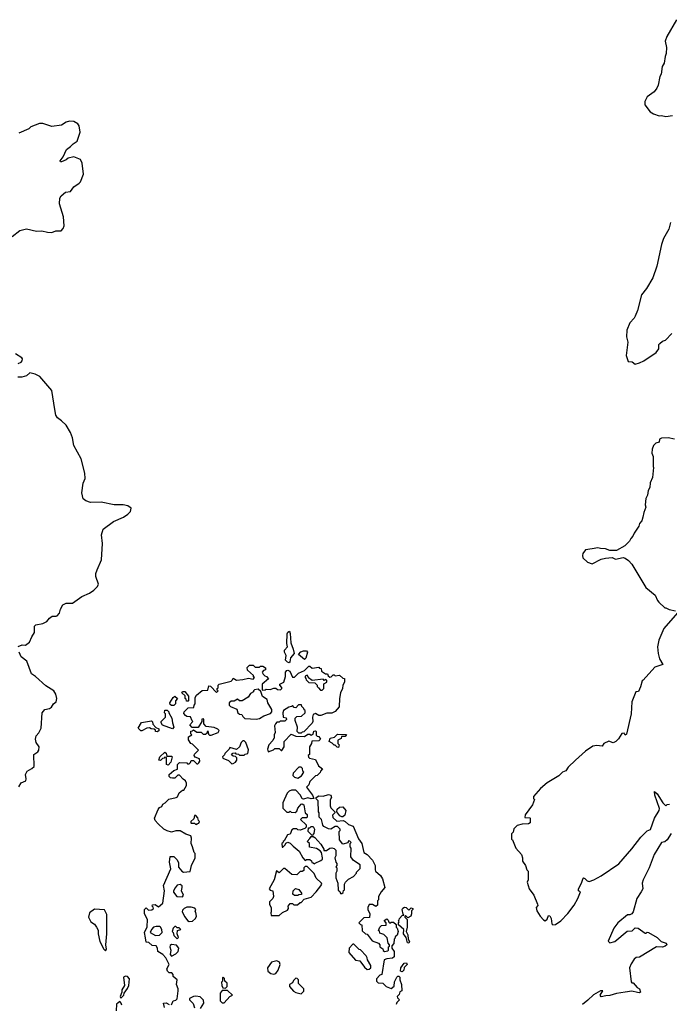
# Model space of a CAD drawing. Extents: x 2293139 to 2515392, y 824115 to 1006937.
# Tile 335 of 417: x 2460103 to 2466016, y 854123 to 863079. Entities that reach past the tile are written whole.
import ezdxf

# ---------------------------------------------------------------- set-up
doc = ezdxf.new("R2010")
doc.units = 0

msp = doc.modelspace()

# ---------------------------------------------------------------- linework, layer by layer
at = {"layer": '0CON10XD'}
for points in [[(2466080.7, 863079.3), (2465993.8, 862925), (2465978.8, 862885), (2465988.8, 862825), (2465988.3, 862771.7), (2465976.7, 862745), (2465970, 862685), (2465950, 862655), (2465942.5, 862585), (2465928.3, 862561.7), (2465913.3, 862485), (2465903.3, 862455), (2465877.7, 862422.3), (2465815, 862377.5), (2465793.3, 862335), (2465793.3, 862305), (2465841.2, 862241.2), (2465872.3, 862222.3), (2465923.8, 862203.8), (2465945, 862208.8), (2465985, 862198.8), (2466045, 862206.7)], [(2460035, 861106.7), (2460105, 861161.2), (2460165, 861175.7), (2460255, 861155.6), (2460305, 861158.6), (2460355, 861145.8), (2460395, 861144.3), (2460432.6, 861157.4), (2460480.9, 861159.1), (2460499.8, 861180.2), (2460506.9, 861205), (2460501.1, 861285), (2460465.7, 861405), (2460468.8, 861455), (2460481.7, 861478.3), (2460520.9, 861509.1), (2460565, 861517.5), (2460595, 861558.6), (2460645, 861591.4), (2460655.5, 861605), (2460682.9, 861675), (2460672, 861775), (2460655, 861806.2), (2460595, 861831.4), (2460545, 861821.2), (2460525, 861804.5), (2460485, 861786.2), (2460475, 861787.5), (2460471.2, 861795), (2460499.2, 861830.8), (2460530, 861900), (2460566.9, 861925), (2460589.1, 861950.9), (2460627.3, 861975), (2460652, 862055), (2460643, 862113), (2460632.7, 862132.7), (2460595, 862152), (2460555, 862157.5), (2460525, 862147.5), (2460485, 862121.4), (2460395, 862106.5), (2460312.5, 862135), (2460284.4, 862135.6), (2460205, 862104), (2460185, 862087.1), (2460095, 862048.6)], [(2466026.2, 861235), (2466011.2, 861175), (2465962.4, 861087.6), (2465944.2, 861035), (2465901.2, 860838.8), (2465865, 860732.5), (2465808, 860635), (2465764.1, 860575.9), (2465726, 860435), (2465706.1, 860383.9), (2465696.7, 860365), (2465657.7, 860322.3), (2465628.8, 860255), (2465626, 860195), (2465637.8, 860145), (2465623.8, 860025), (2465640.7, 859970.7), (2465676.4, 859966.4), (2465705, 859947.5), (2465745, 859956.7), (2465782.5, 859975), (2465895, 860053.3), (2465920, 860085), (2465920, 860125), (2465928.8, 860135), (2465952.5, 860155), (2465982.5, 860165), (2466040, 860225)], [(2460087.9, 859952.1), (2460117.5, 859965), (2460126.2, 859975), (2460128.8, 859995), (2460123.8, 860005), (2460065, 860039.4)], [(2460090.6, 857379.4), (2460125, 857393.8), (2460155, 857390), (2460193, 857417), (2460212.5, 857465), (2460237.5, 857505), (2460238.3, 857561.7), (2460250, 857575), (2460315, 857587.5), (2460350, 857605), (2460373.6, 857636.4), (2460400, 857655), (2460435, 857652.5), (2460445, 857657.5), (2460465, 857680), (2460473.6, 857716.4), (2460495, 857757.5), (2460525, 857772.5), (2460585, 857772.5), (2460667.7, 857832.3), (2460737, 857863), (2460778.3, 857891.7), (2460810, 857925), (2460820, 857945), (2460797.5, 858015), (2460797, 858043), (2460806.7, 858075), (2460847, 858167), (2460856.7, 858315), (2460847.5, 858395), (2460862.5, 858445), (2460957.5, 858515), (2461047.5, 858555), (2461087.3, 858582.7), (2461112.5, 858605), (2461116.7, 858635), (2461087.7, 858657.7), (2461045, 858666), (2460963.6, 858666.4), (2460845, 858692), (2460747, 858687), (2460705, 858703.3), (2460681.7, 858721.7), (2460670, 858775), (2460680.8, 858865), (2460697.5, 858905), (2460695.7, 858954.3), (2460663.1, 859085), (2460596.9, 859205), (2460582.9, 859275), (2460565, 859323.8), (2460525, 859390), (2460485, 859430.6), (2460447.5, 859457.5), (2460433.1, 859483.1), (2460423.6, 859533.6), (2460395, 859706.2), (2460286, 859835), (2460245, 859854.3), (2460195, 859866.7), (2460165, 859840), (2460123, 859827), (2460087, 859827)], [(2466062.5, 859265), (2466005, 859275.8), (2465945, 859273.8), (2465927.5, 859265), (2465923.3, 859236.7), (2465893.9, 859226.1), (2465872.5, 859205), (2465858.3, 859171.7), (2465857.5, 859135), (2465867.5, 859105), (2465867.5, 859015), (2465872.5, 859005), (2465862.5, 858915), (2465843, 858867), (2465837.5, 858825), (2465823, 858797), (2465817.5, 858755), (2465802.5, 858725), (2465797.5, 858665), (2465802.5, 858645), (2465783, 858597), (2465776.2, 858553.8), (2465765, 858520), (2465743, 858497), (2465737, 858473), (2465695, 858410), (2465685, 858380), (2465665, 858360), (2465653, 858337), (2465610, 858295), (2465535, 858250), (2465475, 858250), (2465435, 858267.5), (2465388.3, 858268.3), (2465365, 858276.7), (2465312.3, 858267.7), (2465251.7, 858258.3), (2465227.5, 858225), (2465224.3, 858205), (2465230, 858185), (2465270, 858145), (2465315, 858128.8), (2465395, 858172.5), (2465435, 858180), (2465495, 858187.5), (2465525, 858173.8), (2465595, 858186.7), (2465615, 858180), (2465645, 858160), (2465675, 858126.7), (2465801.2, 857915), (2465885.7, 857845.7), (2465907.5, 857795), (2465920.7, 857780.7), (2465975, 857730), (2465985, 857730), (2466013, 857713), (2466073, 857703)], [(2466090, 857685), (2465965, 857542.5), (2465920, 857435), (2465907.5, 857375), (2465913.3, 857315), (2465927.5, 857265), (2465957.5, 857215), (2465885, 857190), (2465777.7, 857072.3), (2465770, 857065), (2465755, 857010), (2465735, 856970), (2465710, 856965), (2465674, 856875), (2465668, 856765), (2465625, 856580), (2465615, 856570), (2465605, 856590), (2465585, 856587.5), (2465553, 856537), (2465530, 856515), (2465505, 856502.5), (2465465, 856517.5), (2465420, 856495), (2465405, 856470), (2465355, 856478.8), (2465319.3, 856470.7), (2465254.2, 856425.8), (2465161.2, 856345), (2465095, 856281.2), (2465073, 856247), (2465043.3, 856235), (2465009.4, 856200.6), (2464905, 856138), (2464843.2, 856086.8), (2464780, 856015), (2464780, 855995), (2464787.5, 855985), (2464771.7, 855938.3), (2464703.6, 855846.4), (2464701.7, 855821.7), (2464745, 855820), (2464750, 855815), (2464750, 855775), (2464735, 855763.8), (2464675, 855762.5), (2464631.7, 855748.3), (2464601.7, 855718.3), (2464595, 855690), (2464580, 855675), (2464580, 855625), (2464588.3, 855618.3), (2464620, 855545), (2464670, 855485), (2464680, 855455), (2464680, 855425), (2464707, 855387), (2464720, 855345), (2464730, 855335), (2464730, 855255), (2464722.5, 855235), (2464740, 855175), (2464782.5, 855115), (2464817.5, 855035), (2464818.3, 855021.7), (2464802.5, 855005), (2464810, 854975), (2464840, 854925), (2464870.4, 854890.5), (2464885, 854882.5), (2464903.6, 854896.4), (2464915, 854930), (2464929.3, 854929.3), (2464940, 854905), (2464946.1, 854856.1), (2464955, 854846.7), (2464979.6, 854850.5), (2465027, 854883), (2465091.2, 854948.8), (2465150, 855025), (2465183.8, 855085), (2465207.5, 855145), (2465190, 855155), (2465190, 855175), (2465215.9, 855224.1), (2465230.4, 855269.5), (2465235, 855273.3), (2465248.3, 855268.3), (2465267.5, 855245), (2465285, 855240), (2465327.5, 855255), (2465395, 855291.2), (2465555, 855402), (2465673.9, 855536.1), (2465757, 855643), (2465815, 855700), (2465845, 855712.5), (2465880, 855815), (2465923.3, 855885), (2465926.2, 855905), (2465883.8, 856025), (2465881.7, 856058.3), (2465905, 856037.5), (2465957.5, 855955), (2465985, 855930), (2465995, 855940), (2466017, 855943)], [(2462555, 857230), (2462540, 857235), (2462523.6, 857253.6), (2462527.5, 857295), (2462513.3, 857325), (2462512.5, 857345), (2462540, 857375), (2462533.8, 857405), (2462537, 857493), (2462542.3, 857507.7), (2462557.5, 857517.5), (2462565.9, 857495.9), (2462571.7, 857411.7), (2462592.5, 857355), (2462600, 857315), (2462567.5, 857275), (2462561.7, 857238.3), (2462555, 857230)], [(2460095, 856100), (2460115, 856137.5), (2460157.5, 856155), (2460162.5, 856175), (2460156.7, 856215), (2460170, 856245), (2460215, 856266.7), (2460233.3, 856285), (2460233, 856397), (2460269.3, 856420.7), (2460277.5, 856435), (2460280, 856465), (2460253.3, 856505), (2460246.2, 856535), (2460253.8, 856565), (2460277.1, 856592.9), (2460299.2, 856635), (2460308.8, 856775), (2460332.5, 856805), (2460375, 856814), (2460393.3, 856825), (2460410, 856855), (2460434.1, 856875.9), (2460440.8, 856905), (2460432.5, 856945), (2460413.8, 856975), (2460340.7, 857020.7), (2460245.6, 857105.6), (2460209.2, 857129.2), (2460166.7, 857245), (2460115.4, 857285.4), (2460097.5, 857327.5)], [(2462695, 857260), (2462640, 857305), (2462660.7, 857329.3), (2462685, 857340), (2462715, 857337.5), (2462722.5, 857325), (2462707, 857273), (2462695, 857260)], [(2461622.5, 856115), (2461622.5, 856135), (2461612.5, 856155), (2461590.7, 856170.7), (2461558.3, 856208.3), (2461541.7, 856208.3), (2461515, 856180), (2461495, 856180), (2461475, 856183.3), (2461462.5, 856195), (2461462.5, 856215), (2461505, 856250), (2461538.3, 856261.7), (2461540, 856305), (2461558.3, 856321.7), (2461625, 856320), (2461631.7, 856311.7), (2461645, 856310), (2461658.3, 856321.7), (2461665, 856340), (2461685, 856340), (2461715, 856310), (2461725, 856310), (2461735, 856320), (2461742.5, 856335), (2461740, 856355), (2461700, 856370), (2461692.5, 856385), (2461695, 856400), (2461730, 856435), (2461675, 856490), (2461660, 856495), (2461638.3, 856528.3), (2461640, 856555), (2461670, 856575), (2461660, 856585), (2461661.7, 856608.3), (2461675, 856610), (2461685, 856620), (2461715, 856600), (2461755, 856600), (2461771.7, 856581.7), (2461795, 856580), (2461808.3, 856591.7), (2461815, 856610), (2461821.7, 856581.7), (2461831.7, 856571.7), (2461845, 856570), (2461910, 856595), (2461920, 856615), (2461907, 856627), (2461871.7, 856641.7), (2461801.7, 856651.7), (2461780, 856675), (2461780, 856715), (2461775, 856720), (2461761.7, 856718.3), (2461760, 856695), (2461728.3, 856641.7), (2461671.7, 856641.7), (2461652.5, 856665), (2461680, 856695), (2461671.7, 856701.7), (2461658.3, 856738.3), (2461625, 856740), (2461610.7, 856750.7), (2461598.3, 856768.3), (2461600, 856785), (2461635, 856820), (2461688.3, 856821.7), (2461690, 856845), (2461700, 856855), (2461700, 856915), (2461712.5, 856935), (2461765, 856977.5), (2461815, 856980), (2461825, 857020), (2461838.3, 857018.3), (2461895, 856960), (2461910, 856975), (2461901.7, 856981.7), (2461900, 856995), (2461908.3, 857001.7), (2461910, 857025), (2461920, 857035), (2462027, 857063), (2462038.3, 857071.7), (2462045, 857090), (2462075, 857072.5), (2462135, 857076.7), (2462185, 857090), (2462228.3, 857081.7), (2462240, 857095), (2462231.7, 857101.7), (2462230, 857115), (2462175, 857162.5), (2462173, 857187), (2462195, 857207.5), (2462227, 857207), (2462245, 857190), (2462285, 857190), (2462295, 857200), (2462315, 857200), (2462340, 857185), (2462340, 857165), (2462321.7, 857158.3), (2462310, 857145), (2462320, 857125), (2462335, 857110), (2462350, 857105), (2462367.5, 857085), (2462310, 857035), (2462310, 856985), (2462315, 856980), (2462337, 856983), (2462345, 856990), (2462381.7, 856988.3), (2462415, 857000), (2462435, 857000), (2462448.3, 856988.3), (2462477, 856983), (2462490, 856995), (2462490, 857005), (2462470, 857025), (2462470, 857035), (2462506.1, 857053.9), (2462523.3, 857105), (2462522.5, 857145), (2462535, 857160), (2462545, 857162.5), (2462563, 857153), (2462585, 857100), (2462605, 857100), (2462640, 857135), (2462695, 857160), (2462735, 857200), (2462745, 857200), (2462765, 857180), (2462825, 857190), (2462831.7, 857181.7), (2462848.3, 857178.3), (2462850, 857155), (2462885, 857130), (2462905, 857130), (2462911.7, 857111.7), (2462925, 857100), (2462938.3, 857101.7), (2462955, 857120), (2462965, 857120), (2462975, 857110), (2463015, 857117.5), (2463045, 857090), (2463058.3, 857088.3), (2463060, 857055), (2463043, 857027), (2463040, 856995), (2463023, 856957), (2463012.5, 856905), (2463011.7, 856828.3), (2462975, 856787.5), (2462945, 856772.5), (2462898.3, 856771.7), (2462845, 856750), (2462825, 856750), (2462795, 856767.5), (2462775, 856760), (2462767.5, 856735), (2462772.5, 856695), (2462765, 856680), (2462688.3, 856601.7), (2462675, 856600), (2462665, 856590), (2462645, 856590), (2462630, 856605), (2462632.5, 856645), (2462610, 856705), (2462610, 856725), (2462625, 856740), (2462667, 856743), (2462700, 856775), (2462700, 856795), (2462691.7, 856801.7), (2462690, 856815), (2462671.7, 856831.7), (2462668.3, 856848.3), (2462641.7, 856848.3), (2462615, 856820), (2462601.7, 856821.7), (2462585, 856840), (2462578.3, 856831.7), (2462553, 856827), (2462503.6, 856796.4), (2462497.5, 856775), (2462500, 856735), (2462528.3, 856728.3), (2462530, 856715), (2462515, 856700), (2462475, 856700), (2462465, 856690), (2462445, 856690), (2462430, 856675), (2462422.5, 856655), (2462427.5, 856595), (2462420, 856575), (2462420, 856545), (2462411.7, 856538.3), (2462408.3, 856521.7), (2462370, 856485), (2462357.5, 856445), (2462365, 856420), (2462411.7, 856438.3), (2462425, 856450), (2462465, 856450), (2462481.7, 856431.7), (2462488.3, 856431.7), (2462510, 856465), (2462510, 856515), (2462575, 856580), (2462615, 856563.3), (2462695, 856560), (2462725, 856580), (2462745, 856580), (2462755, 856572.5), (2462775, 856580), (2462781.7, 856608.3), (2462795, 856610), (2462800, 856605), (2462801.7, 856571.7), (2462811.7, 856561.7), (2462825, 856560), (2462840, 856535), (2462825, 856520), (2462761.7, 856518.3), (2462760, 856495), (2462740, 856465), (2462740, 856395), (2462730, 856385), (2462731.7, 856371.7), (2462741.7, 856361.7), (2462795, 856350), (2462823.6, 856293.6), (2462860, 856265), (2462840, 856245), (2462838.3, 856231.7), (2462810, 856205), (2462795, 856200), (2462745, 856150), (2462735, 856120), (2462713, 856097), (2462767.5, 856025), (2462780, 855995), (2462755, 855992.5), (2462725, 856002.5), (2462685, 855990), (2462675, 855992.5), (2462657.5, 856025), (2462615, 856070), (2462578.3, 856071.7), (2462555, 856062.5), (2462537.5, 856045), (2462497.5, 855955), (2462498.3, 855908.3), (2462535, 855870), (2462555, 855870), (2462565, 855880), (2462575, 855870), (2462611.7, 855868.3), (2462625, 855880), (2462633.9, 855906.1), (2462665, 855942.5), (2462675, 855947.5), (2462688.8, 855938.8), (2462700, 855865), (2462718.3, 855848.3), (2462720, 855825), (2462715, 855820), (2462675, 855820), (2462660, 855805), (2462710, 855755), (2462710, 855735), (2462698.3, 855721.7), (2462655, 855707.5), (2462635, 855710), (2462625, 855720), (2462595, 855720), (2462580.7, 855709.3), (2462565, 855670), (2462540, 855665), (2462510, 855610), (2462500, 855605), (2462498.3, 855591.7), (2462490, 855585), (2462491.7, 855551.7), (2462498.3, 855551.7), (2462520, 855575), (2462525, 855590), (2462545, 855597.5), (2462565, 855590), (2462590.7, 855560.7), (2462646.4, 855516.4), (2462680, 855455), (2462701.7, 855431.7), (2462715, 855440), (2462745, 855440), (2462758.3, 855428.3), (2462761.7, 855411.7), (2462775, 855410), (2462785, 855400), (2462791.7, 855408.3), (2462845, 855430), (2462860, 855445), (2462860, 855455), (2462850, 855505), (2462838.3, 855518.3), (2462805, 855540), (2462741.7, 855551.7), (2462740, 855585), (2462720, 855605), (2462745, 855630), (2462755, 855650), (2462775, 855650), (2462789.3, 855639.3), (2462845, 855580), (2462870, 855535), (2462871.7, 855521.7), (2462895, 855522.5), (2462925, 855542.5), (2462945, 855547.5), (2462965, 855540), (2462980, 855525), (2462980, 855475), (2462972.5, 855455), (2462980, 855415), (2462990, 855405), (2462990, 855385), (2462980, 855375), (2462990, 855365), (2462990, 855335), (2462980, 855315), (2462980, 855275), (2463000, 855225), (2463003, 855163), (2463018.3, 855148.3), (2463021.7, 855131.7), (2463035, 855130), (2463048.3, 855141.7), (2463051.7, 855158.3), (2463060, 855165), (2463060, 855215), (2463067.5, 855235), (2463095, 855262.5), (2463140, 855285), (2463170, 855315), (2463170, 855325), (2463201.7, 855358.3), (2463201.7, 855391.7), (2463140.7, 855430.7), (2463117.5, 855465), (2463120, 855545), (2463110, 855555), (2463110, 855585), (2463120, 855595), (2463108.3, 855608.3), (2463095, 855610), (2463088.3, 855591.7), (2463045, 855580), (2463015, 855620), (2463010, 855695), (2463020, 855705), (2463020, 855715), (2462995, 855740), (2462975, 855740), (2462935, 855717.5), (2462915, 855720), (2462871.7, 855741.7), (2462861.7, 855751.7), (2462858.3, 855768.3), (2462850, 855805), (2462830, 855825), (2462830, 855865), (2462822.5, 855875), (2462820, 855975), (2462801.7, 855991.7), (2462800, 856005), (2462825, 856020), (2462865, 856017.5), (2462915, 856032.5), (2462936.4, 856026.4), (2462942.5, 856005), (2462928.3, 855981.7), (2462928.3, 855928.3), (2462935, 855910), (2462970, 855875), (2462970, 855865), (2462950, 855845), (2462951.7, 855821.7), (2462988.3, 855788.3), (2463046.4, 855796.4), (2463065, 855786.7), (2463095, 855757.5), (2463137.5, 855745), (2463187, 855627), (2463216.7, 855585), (2463233.9, 855503.9), (2463265.9, 855485.9), (2463315, 855433.3), (2463340, 855385), (2463337.5, 855345), (2463342.5, 855335), (2463386.4, 855296.4), (2463406.7, 855265), (2463427.5, 855185), (2463392.5, 855145), (2463370, 855105), (2463370, 855075), (2463360, 855065), (2463360, 855025), (2463345, 855012.5), (2463315, 855030), (2463285, 855030), (2463272.5, 855005), (2463272.5, 854985), (2463290, 854945), (2463288.3, 854911.7), (2463235, 854910), (2463190, 854865), (2463205, 854850), (2463217, 854847), (2463221.7, 854791.7), (2463250, 854765), (2463265, 854760), (2463311.7, 854701.7), (2463368.3, 854678.3), (2463380, 854665), (2463382.5, 854645), (2463408.3, 854628.3), (2463411.7, 854611.7), (2463422.5, 854602.5), (2463455, 854610), (2463460, 854615), (2463460, 854645), (2463468.3, 854651.7), (2463470, 854665), (2463458.3, 854678.3), (2463447, 854727), (2463418.3, 854758.3), (2463381.7, 854771.7), (2463378.3, 854788.3), (2463370, 854795), (2463380, 854825), (2463395, 854840), (2463438.3, 854841.7), (2463440, 854865), (2463420, 854885), (2463445, 854900)], [(2462855, 856980), (2462870, 856995), (2462871.7, 857038.3), (2462900, 857055), (2462898.3, 857068.3), (2462888.3, 857078.3), (2462875, 857070), (2462865, 857080), (2462765, 857070), (2462731.7, 857091.7), (2462730, 857105), (2462718.3, 857118.3), (2462701.7, 857108.3), (2462700, 857095), (2462708.3, 857088.3), (2462710, 857075), (2462735, 857050), (2462788.3, 857048.3), (2462810, 857025), (2462810, 857015), (2462821.7, 857001.7), (2462841.7, 856981.7), (2462855, 856980)], [(2461485, 856840), (2461471.7, 856851.7), (2461470, 856865), (2461500, 856915), (2461515, 856927.5), (2461540, 856905), (2461520, 856885), (2461520, 856855), (2461505, 856842.5), (2461485, 856840)], [(2461635, 856880), (2461621.7, 856881.7), (2461618.3, 856898.3), (2461610, 856905), (2461608.3, 856928.3), (2461580, 856955), (2461585, 856970), (2461605, 856970), (2461640, 856925), (2461640, 856885), (2461635, 856880)], [(2462255, 856716.7), (2462285, 856723.3), (2462325, 856747.5), (2462385, 856767.5), (2462397.5, 856785), (2462397.5, 856805), (2462362.5, 856865), (2462357, 856897), (2462312.3, 856922.3), (2462298.3, 856968.3), (2462275, 856990), (2462240, 856985), (2462230, 856975), (2462230, 856965), (2462205, 856950), (2462183, 856917), (2462127, 856883), (2462103, 856883), (2462085, 856900), (2462055, 856880), (2462028.3, 856881.7), (2462010, 856865), (2462010, 856845), (2462021.7, 856831.7), (2462078.3, 856808.3), (2462090, 856775), (2462105, 856762.5), (2462125, 856760), (2462135, 856740), (2462153, 856723), (2462255, 856716.7)], [(2461495, 856630), (2461403, 856663), (2461390, 856685), (2461390, 856695), (2461430, 856735), (2461430, 856765), (2461420, 856775), (2461425, 856800), (2461445, 856800), (2461460, 856785), (2461460, 856775), (2461487.5, 856725), (2461492.5, 856685), (2461507.5, 856645), (2461495, 856630)], [(2461355, 856602.5), (2461340, 856605), (2461338.3, 856618.3), (2461327.5, 856627.5), (2461298.3, 856628.3), (2461285, 856637.5), (2461260, 856635), (2461215, 856610), (2461205, 856610), (2461182.5, 856635), (2461213, 856687), (2461301.7, 856701.7), (2461311.7, 856691.7), (2461315, 856670), (2461341.7, 856641.7), (2461368.3, 856628.3), (2461368.3, 856611.7), (2461355, 856602.5)], [(2463005, 856460), (2462991.7, 856461.7), (2462975, 856480), (2462965, 856480), (2462948.3, 856498.3), (2462920, 856515), (2462930, 856545), (2462967, 856553), (2462995, 856580), (2463078.3, 856578.3), (2463065, 856560), (2463031.7, 856558.3), (2463028.3, 856541.7), (2463000, 856525), (2463000, 856495), (2463010, 856485), (2463005, 856460)], [(2462035, 856310), (2462045, 856312.5), (2462067.5, 856325), (2462080, 856345), (2462080, 856365), (2462068.3, 856378.3), (2462045, 856380), (2462031.7, 856391.7), (2462041.7, 856408.3), (2462065, 856410), (2462071.7, 856401.7), (2462095, 856400), (2462105, 856390), (2462145, 856390), (2462155, 856400), (2462180, 856405), (2462187, 856437), (2462160, 856505), (2462145, 856520), (2462135, 856520), (2462117.5, 856505), (2462102.5, 856465), (2462075, 856440), (2462015, 856460), (2462010, 856445), (2461970, 856405), (2461968.3, 856391.7), (2461950, 856375), (2461951.7, 856361.7), (2462005, 856340), (2462035, 856310)], [(2461455, 856300), (2461440, 856305), (2461438.3, 856368.3), (2461425, 856370), (2461418.3, 856361.7), (2461401.7, 856358.3), (2461385, 856340), (2461370, 856345), (2461380, 856375), (2461423, 856417), (2461437, 856407), (2461441.7, 856381.7), (2461485, 856380), (2461490, 856375), (2461480, 856325), (2461455, 856300)], [(2462635, 856180), (2462668.3, 856201.7), (2462690, 856235), (2462680, 856245), (2462678.3, 856268.3), (2462665, 856280), (2462645, 856280), (2462593, 856227), (2462590, 856205), (2462605, 856190), (2462635, 856180)], [(2461485, 854120), (2461500, 854155), (2461525, 854160), (2461537, 854173), (2461546.7, 854245), (2461546.7, 854265), (2461530, 854305), (2461537.5, 854345), (2461500, 854375), (2461500, 854395), (2461488.3, 854408.3), (2461465, 854410), (2461447.5, 854425), (2461443.8, 854445), (2461463.3, 854485), (2461433.3, 854545), (2461405, 854577.5), (2461360, 854605), (2461356.7, 854635), (2461346.4, 854656.4), (2461308.3, 854658.3), (2461277, 854687), (2461255, 854690), (2461248.3, 854728.3), (2461240, 854775), (2461263, 854827), (2461267.5, 854895), (2461240, 854945), (2461240, 854985), (2461255, 855000), (2461275, 854980), (2461307, 854983), (2461320, 854995), (2461318.3, 855008.3), (2461310, 855015), (2461311.7, 855028.3), (2461335, 855030), (2461365, 855010), (2461407, 855043), (2461422.5, 855155), (2461413.3, 855205), (2461477.5, 855355), (2461467.5, 855415), (2461473, 855467), (2461505, 855467.5), (2461536.4, 855436.4), (2461549.3, 855409.3), (2461549.3, 855369.3), (2461577.5, 855335), (2461595, 855326.7), (2461655, 855330), (2461666.7, 855385), (2461700, 855455), (2461700, 855495), (2461690, 855505), (2461677, 855557), (2461662.5, 855585), (2461667.5, 855635), (2461660, 855655), (2461615, 855671.2), (2461565, 855700), (2461525, 855702), (2461485, 855690), (2461445, 855700), (2461415, 855717.5), (2461362.5, 855765), (2461337.5, 855795), (2461330, 855815), (2461362.5, 855895), (2461377, 855913), (2461396.4, 855923.6), (2461407, 855943), (2461427.5, 855955), (2461459.3, 855990.7), (2461527, 856003), (2461538.3, 856011.7), (2461553.6, 856046.4), (2461585, 856070), (2461598.3, 856071.7), (2461622.5, 856115)], [(2461715, 855760), (2461721.7, 855768.3), (2461735, 855770), (2461740, 855785), (2461730, 855795), (2461725, 855820), (2461705, 855840), (2461695, 855840), (2461688.3, 855811.7), (2461660, 855785), (2461660, 855775), (2461665, 855770), (2461695, 855770), (2461701.7, 855761.7), (2461715, 855760)], [(2463035, 855827.5), (2463017, 855837), (2462990, 855875), (2462991.7, 855898.3), (2463013, 855917), (2463045, 855920), (2463072.5, 855885), (2463063.3, 855845), (2463045, 855830), (2463035, 855827.5)], [(2462765, 855660), (2462730, 855695), (2462731.7, 855728.3), (2462745, 855730), (2462755, 855740), (2462775, 855740), (2462787.5, 855715), (2462781.7, 855678.3), (2462765, 855660)], [(2466031.7, 855678.3), (2465995, 855620), (2465975, 855600), (2465943.9, 855596.1), (2465876.7, 855485), (2465831.2, 855365), (2465776.7, 855255), (2465767.5, 855225), (2465776.2, 855175), (2465758.8, 855145), (2465720, 855085), (2465686.2, 854965), (2465675, 854947.5), (2465655, 854936.7), (2465635, 854936.7), (2465546.1, 854863.9), (2465511.2, 854815), (2465458.3, 854698.3), (2465475, 854683.3), (2465520, 854695), (2465631.7, 854788.3), (2465677, 854793), (2465705, 854817.5), (2465733, 854817), (2465795, 854770), (2465805, 854770), (2465815, 854780), (2465825, 854777.5), (2465905, 854732.5), (2465942.5, 854695), (2465988.3, 854678.3), (2465992.5, 854665), (2465978.3, 854651.7), (2465955, 854642.5), (2465900, 854645), (2465745, 854553.3), (2465715, 854550), (2465695, 854533.3), (2465667.3, 854492.7), (2465653.3, 854455), (2465668.3, 854328.3), (2465675, 854320), (2465688.3, 854318.3), (2465723.3, 854275), (2465743.5, 854263.5), (2465753.3, 854235), (2465745, 854228.8), (2465725, 854229.4), (2465675, 854242.5), (2465615, 854232.5), (2465535, 854222.5), (2465475, 854202.5), (2465438.3, 854201.7), (2465395, 854190), (2465387.5, 854205), (2465410, 854245), (2465390, 854245), (2465325, 854210), (2465275, 854160), (2465225, 854122.5)], [(2462391.7, 854931.7), (2462465, 854932.5), (2462495, 854957.5), (2462539.3, 854980.7), (2462550, 854995), (2462547.5, 855015), (2462565, 855040), (2462585, 855040), (2462598.3, 855028.3), (2462631.7, 855028.3), (2462655, 855050), (2462665, 855050), (2462691.7, 855078.3), (2462755, 855097.5), (2462802.5, 855145), (2462845, 855200), (2462852.5, 855215), (2462850, 855225), (2462800.7, 855270.7), (2462783, 855313), (2462718.3, 855378.3), (2462701.7, 855378.3), (2462690, 855365), (2462688.3, 855341.7), (2462675, 855330), (2462655, 855330), (2462625, 855300), (2462580, 855305), (2462515, 855360), (2462505, 855360), (2462465, 855320), (2462441.7, 855338.3), (2462420, 855255), (2462372.5, 855175), (2462383, 855163), (2462407, 855157), (2462412.5, 855105), (2462407.5, 855085), (2462377.5, 855055), (2462377.5, 855035), (2462391.7, 855001.7), (2462392.5, 854965), (2462387.5, 854955), (2462391.7, 854931.7)], [(2461585, 855100), (2461592.5, 855115), (2461576.2, 855155), (2461583.3, 855185), (2461580.7, 855200.7), (2461565, 855213.3), (2461535, 855206.7), (2461516.7, 855183.3), (2461502.5, 855155), (2461503, 855143), (2461533, 855103), (2461585, 855100)], [(2462635, 855112.5), (2462603, 855113), (2462590, 855125), (2462592.5, 855155), (2462613, 855177), (2462645, 855167.5), (2462667.5, 855135), (2462668.3, 855121.7), (2462645, 855120), (2462635, 855112.5)], [(2460885, 854610), (2460892.5, 854625), (2460885.8, 854665), (2460895.4, 854765.4), (2460895, 854940), (2460875, 854982.5), (2460785, 854987.5), (2460737.5, 854955), (2460730, 854915), (2460750, 854875), (2460785, 854852.5), (2460803.6, 854823.6), (2460816.4, 854796.4), (2460816.7, 854765), (2460833.3, 854695), (2460870, 854625), (2460885, 854610)], [(2461645, 854877.5), (2461675, 854880), (2461702.5, 854905), (2461712.5, 854925), (2461707, 854957), (2461700, 854965), (2461707, 854987), (2461697, 854997), (2461665, 855007.5), (2461625, 855007.5), (2461600, 854995), (2461585, 854980), (2461582.5, 854965), (2461605, 854920), (2461630, 854885), (2461645, 854877.5)], [(2463645, 854680), (2463631.7, 854681.7), (2463621.7, 854731.7), (2463597.5, 854765), (2463600, 854805), (2463550, 854845), (2463550, 854865), (2463557.5, 854875), (2463550, 854885), (2463558.3, 854891.7), (2463560, 854905), (2463585, 854930), (2463600, 854935), (2463592.5, 854942.5), (2463583.3, 854985), (2463590.7, 854999.3), (2463605, 855007.5), (2463620, 855005), (2463645, 854980), (2463665, 855000), (2463680, 854995), (2463680, 854985), (2463670, 854975), (2463670, 854945), (2463662.5, 854925), (2463635, 854910), (2463615, 854930), (2463610, 854925), (2463610, 854915), (2463630, 854895), (2463630, 854825), (2463620, 854785), (2463636.7, 854755), (2463640, 854715), (2463650, 854695), (2463645, 854680)], [(2463445, 854900), (2463458.3, 854888.3), (2463461.7, 854871.7), (2463471.7, 854861.7), (2463485, 854870), (2463505, 854870), (2463528.3, 854848.3), (2463530, 854825), (2463540, 854815), (2463547.5, 854785), (2463538.3, 854751.7), (2463521.7, 854738.3), (2463518.3, 854721.7), (2463510, 854715), (2463507.5, 854675), (2463490, 854655), (2463490, 854635), (2463512.5, 854605), (2463510, 854555), (2463495, 854542.5), (2463445, 854537.5), (2463421.7, 854528.3), (2463400, 854395), (2463381.7, 854388.3), (2463350, 854355), (2463350, 854335), (2463365, 854320), (2463407, 854317), (2463440, 854285), (2463485, 854267.5), (2463511.7, 854288.3), (2463513, 854327), (2463535, 854370), (2463545, 854380), (2463555, 854380), (2463561.7, 854371.7), (2463562.5, 854345), (2463577.5, 854305), (2463580, 854245), (2463561.7, 854238.3), (2463558.3, 854211.7), (2463540, 854195), (2463541.7, 854181.7), (2463560, 854165), (2463535, 854140), (2463528.3, 854121.7)], [(2461338.3, 854748.3), (2461375, 854753.3), (2461400, 854775), (2461396.7, 854805), (2461386.1, 854826.1), (2461375, 854832.5), (2461345, 854832.5), (2461320, 854825), (2461302.5, 854805), (2461290, 854775), (2461338.3, 854748.3)], [(2461535, 854720), (2461547.5, 854732.5), (2461537.5, 854765), (2461540, 854795), (2461570, 854805), (2461555, 854820), (2461535, 854820), (2461525, 854830), (2461515, 854830), (2461500, 854815), (2461490, 854785), (2461500, 854775), (2461505, 854750), (2461535, 854720)], [(2461485, 854562.5), (2461525, 854582.5), (2461546.7, 854605), (2461552.5, 854635), (2461531.7, 854661.7), (2461485, 854667.5), (2461473, 854657), (2461470, 854645), (2461477.5, 854615), (2461473.3, 854575), (2461485, 854562.5)], [(2463265, 854440), (2463285, 854442.5), (2463300, 854455), (2463300, 854475), (2463268.3, 854528.3), (2463267, 854547), (2463257.5, 854565), (2463205, 854620), (2463191.7, 854621.7), (2463145, 854670), (2463135, 854670), (2463102.5, 854635), (2463100, 854595), (2463160, 854525), (2463198.3, 854518.3), (2463240.7, 854460.7), (2463265, 854440)], [(2462415, 854397.5), (2462435, 854402.5), (2462457, 854433), (2462472.5, 854485), (2462466.4, 854506.4), (2462445, 854517.5), (2462395, 854507.5), (2462357.5, 854455), (2462362.5, 854425), (2462390, 854405), (2462415, 854397.5)], [(2463585, 854420), (2463570, 854425), (2463572.5, 854455), (2463601.7, 854498.3), (2463625, 854500), (2463630, 854485), (2463601.7, 854458.3), (2463600, 854435), (2463585, 854420)], [(2461025, 854180), (2461050, 854205), (2461052.5, 854225), (2461085, 854267.5), (2461095.8, 854295), (2461101.9, 854355), (2461085, 854377.5), (2461065, 854380), (2461048.3, 854371.7), (2461057.5, 854295), (2461033.3, 854255), (2461033.3, 854235), (2461017.5, 854195), (2461025, 854180)], [(2461975, 854270), (2461990, 854285), (2461990, 854315), (2461970, 854335), (2461967, 854357), (2461955, 854370), (2461950, 854365), (2461950, 854335), (2461940, 854325), (2461942.5, 854295), (2461951.7, 854271.7), (2461975, 854270)], [(2462665, 854220), (2462688.3, 854241.7), (2462690, 854265), (2462641.7, 854311.7), (2462640, 854345), (2462628.3, 854358.3), (2462615, 854360), (2462595, 854340), (2462585, 854320), (2462560, 854305), (2462557.5, 854285), (2462595, 854242.5), (2462615, 854230), (2462665, 854220)], [(2461945, 854136.7), (2461965, 854137.5), (2462017, 854193), (2462040, 854205), (2461995, 854250), (2461945, 854250), (2461927.5, 854225), (2461926.7, 854155), (2461945, 854136.7)], [(2461032.5, 854115), (2461027.5, 854135), (2461015, 854150), (2460984.1, 854125.9), (2460982.5, 854065)], [(2461420, 854095), (2461412.5, 854135), (2461435, 854137.5), (2461465, 854122.5)], [(2461750, 854085), (2461780, 854135), (2461775, 854160), (2461745, 854190), (2461705, 854196.2), (2461685, 854193.3), (2461650, 854175), (2461650, 854165), (2461680.7, 854130.7), (2461695, 854090)]]:
    msp.add_lwpolyline(points, dxfattribs=at)

doc.saveas('drawing.dxf')
